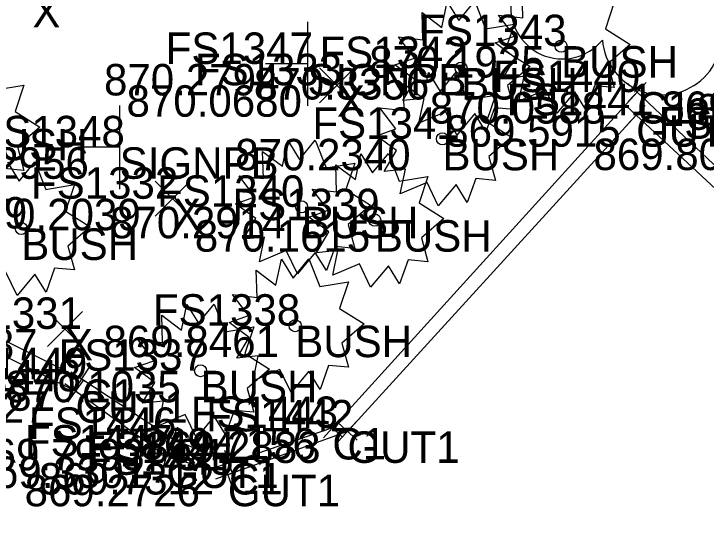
# Model space of a CAD drawing. Extents: x 1469677 to 1493262, y 375219 to 389293.
# Drawn here: x 1479616.4 to 1479642.82, y 379845.41 to 379864.79 of the extents above; entities that cross this region are included whole.
import ezdxf

# ---------------------------------------------------------------- set-up
doc = ezdxf.new("R2010")
doc.units = 0
for name, color, linetype in [('DV_X_Text', 7, 'Continuous'), ('GK_Visualization', 7, 'Continuous'), ('PNTELEV', 7, 'Continuous'), ('RD_P_Text', 7, 'Continuous'), ('RW_P_Const_Limits', 7, 'Continuous'), ('RW_P_Esmt_SW', 7, 'Continuous'), ('RW_P_Esmt_U', 7, 'Continuous'), ('rw_x_right_of_way', 7, 'Continuous')]:
    doc.layers.add(name, color=color, linetype=linetype)

msp = doc.modelspace()

# ---------------------------------------------------------------- linework, layer by layer
at = {"layer": 'PNTELEV'}
for p, q in [((1479640.555, 379861.465), (1479639.827, 379862.152)), ((1479639.848, 379861.445), (1479640.534, 379862.172)), ((1479640.191, 379861.809), (1479640.191, 379861.809)), ((1479640.518, 379860.586), (1479639.784, 379861.266)), ((1479639.811, 379860.559), (1479640.491, 379861.292)), ((1479640.151, 379860.926), (1479640.151, 379860.926)), ((1479619.414, 379850.583), (1479618.578, 379851.131)), ((1479618.722, 379850.439), (1479619.27, 379851.275)), ((1479618.996, 379850.857), (1479618.996, 379850.857)), ((1479619.163, 379850.107), (1479618.351, 379850.689)), ((1479618.466, 379849.991), (1479619.048, 379850.804)), ((1479618.757, 379850.398), (1479618.757, 379850.398)), ((1479628.928, 379848.664), (1479628.188, 379849.336)), ((1479628.894, 379849.37), (1479628.222, 379848.63)), ((1479622.263, 379848.125), (1479622.657, 379849.045)), ((1479629.503, 379848.532), (1479628.765, 379849.206)), ((1479629.471, 379849.238), (1479628.797, 379848.5)), ((1479622.92, 379848.388), (1479622, 379848.781)), ((1479628.558, 379849), (1479628.558, 379849)), ((1479629.134, 379848.869), (1479629.134, 379848.869)), ((1479622.46, 379848.585), (1479622.46, 379848.585)), ((1479622.086, 379847.432), (1479622.37, 379848.391)), ((1479622.707, 379847.769), (1479621.749, 379848.054)), ((1479624.774, 379847.19), (1479624.454, 379848.137)), ((1479622.228, 379847.911), (1479622.228, 379847.911)), ((1479625.088, 379847.824), (1479624.14, 379847.503)), ((1479624.741, 379846.745), (1479624.401, 379847.685)), ((1479624.614, 379847.664), (1479624.614, 379847.664)), ((1479625.041, 379847.386), (1479624.101, 379847.045)), ((1479624.571, 379847.215), (1479624.571, 379847.215))]:
    msp.add_line(p, q, dxfattribs=at)
at = {"layer": 'RD_P_Text'}
for points in [[(1479752.341, 379756.82), (1479734.895, 379773.493), (1479717.229, 379789.662), (1479699.298, 379806.402), (1479688.16, 379794.934), (1479685.526, 379793.897), (1479682.733, 379795.157), (1479681.263, 379797.549), (1479682.493, 379800.746), (1479693.462, 379811.911), (1479675.554, 379828.75), (1479655.832, 379847.057), (1479640.191, 379861.809), (1479628.558, 379849), (1479624.614, 379847.664), (1479622.46, 379848.585), (1479618.996, 379850.857), (1479611.825, 379854.437), (1479601.319, 379856.892), (1479590.521, 379858.039)], [(1479751.933, 379756.629), (1479734.447, 379772.976), (1479716.701, 379789.463), (1479699.4, 379805.742), (1479688.561, 379794.786), (1479685.717, 379793.294), (1479682.291, 379794.8), (1479680.73, 379797.254), (1479682.169, 379801.19), (1479692.652, 379811.907), (1479675.183, 379828.391), (1479655.51, 379846.682), (1479640.151, 379860.926), (1479629.134, 379848.869), (1479624.571, 379847.215), (1479622.228, 379847.911), (1479618.757, 379850.398), (1479611.519, 379853.97), (1479601.347, 379856.369), (1479590.364, 379857.442)]]:
    msp.add_lwpolyline(points, dxfattribs=at)
at = {"layer": 'RW_P_Const_Limits'}
for points in [[(1479639.314, 379865.233), (1479638.975, 379864.222), (1479639.92, 379863.627), (1479639.064, 379862.892), (1479639.314, 379861.978), (1479638.56, 379862.047), (1479638.235, 379861.133), (1479637.807, 379861.825), (1479637.129, 379861.008), (1479636.7, 379861.895), (1479635.68, 379861.465), (1479635.872, 379862.407), (1479635.06, 379862.323), (1479635.534, 379863.113), (1479634.765, 379863.682), (1479635.504, 379863.945), (1479634.897, 379864.748), (1479635.829, 379864.638), (1479635.799, 379865.677)], [(1479633.385, 379864.535), (1479633.99, 379865.27), (1479634.405, 379864.217), (1479635.497, 379864.397), (1479635.158, 379863.385), (1479636.103, 379862.79), (1479635.247, 379862.055), (1479635.497, 379861.142), (1479634.743, 379861.21), (1479634.418, 379860.297), (1479633.99, 379860.988), (1479633.312, 379860.172), (1479632.883, 379861.058), (1479631.863, 379860.628), (1479632.055, 379861.57), (1479631.243, 379861.487), (1479631.717, 379862.277), (1479630.948, 379862.845), (1479631.687, 379863.108), (1479631.08, 379863.912), (1479632.012, 379863.802), (1479631.982, 379864.84), (1479632.735, 379864.272), (1479632.942, 379865.257), (1479633.385, 379864.535)], [(1479632.673, 379861.835), (1479633.278, 379862.57), (1479633.693, 379861.517), (1479634.785, 379861.697), (1479634.446, 379860.685), (1479635.391, 379860.09), (1479634.535, 379859.355), (1479634.785, 379858.442), (1479634.031, 379858.51), (1479633.706, 379857.597), (1479633.278, 379858.288), (1479632.6, 379857.472), (1479632.171, 379858.358), (1479631.151, 379857.928), (1479631.343, 379858.87), (1479630.531, 379858.787), (1479631.005, 379859.577), (1479630.236, 379860.145), (1479630.975, 379860.408), (1479630.368, 379861.212), (1479631.3, 379861.102), (1479631.27, 379862.14), (1479632.023, 379861.572), (1479632.23, 379862.557), (1479632.673, 379861.835)], [(1479615.694, 379861.896), (1479616.786, 379862.076), (1479616.447, 379861.065), (1479617.392, 379860.47), (1479616.536, 379859.735), (1479616.786, 379858.821), (1479616.032, 379858.89)], [(1479627.301, 379859.244), (1479627.906, 379859.979), (1479628.321, 379858.925), (1479629.413, 379859.105), (1479629.074, 379858.094), (1479630.019, 379857.499), (1479629.163, 379856.764), (1479629.413, 379855.85), (1479628.659, 379855.919), (1479628.334, 379855.005), (1479627.906, 379855.697), (1479627.228, 379854.88), (1479626.799, 379855.767), (1479625.779, 379855.337), (1479625.971, 379856.279), (1479625.159, 379856.195), (1479625.633, 379856.985), (1479624.864, 379857.554), (1479625.603, 379857.817), (1479624.996, 379858.62), (1479625.928, 379858.51), (1479625.898, 379859.549), (1479626.651, 379858.98), (1479626.858, 379859.965), (1479627.301, 379859.244)], [(1479630.092, 379858.734), (1479630.697, 379859.469), (1479631.112, 379858.415), (1479632.204, 379858.595), (1479631.865, 379857.584), (1479632.81, 379856.989), (1479631.954, 379856.254), (1479632.204, 379855.34), (1479631.45, 379855.409), (1479631.125, 379854.495), (1479630.697, 379855.187), (1479630.019, 379854.37), (1479629.59, 379855.257), (1479628.57, 379854.827), (1479628.762, 379855.769), (1479627.95, 379855.685), (1479628.424, 379856.475), (1479627.655, 379857.044), (1479628.394, 379857.307), (1479627.787, 379858.11), (1479628.719, 379858), (1479628.689, 379859.039), (1479629.442, 379858.47), (1479629.649, 379859.455), (1479630.092, 379858.734)], [(1479616.602, 379858.418), (1479617.207, 379859.153), (1479617.622, 379858.1), (1479618.714, 379858.28), (1479618.375, 379857.268), (1479619.32, 379856.673), (1479618.464, 379855.938), (1479618.714, 379855.025), (1479617.96, 379855.093), (1479617.635, 379854.18), (1479617.207, 379854.871), (1479616.529, 379854.055), (1479616.1, 379854.941)], [(1479616.159, 379859.14), (1479616.602, 379858.418)], [(1479627.056, 379854.711), (1479627.661, 379855.446), (1479628.076, 379854.393), (1479629.168, 379854.573), (1479628.829, 379853.561), (1479629.774, 379852.966), (1479628.918, 379852.231), (1479629.168, 379851.318), (1479628.414, 379851.386), (1479628.089, 379850.473), (1479627.661, 379851.164), (1479626.983, 379850.348), (1479626.554, 379851.234), (1479625.534, 379850.804), (1479625.726, 379851.746), (1479624.914, 379851.663), (1479625.388, 379852.453), (1479624.619, 379853.021), (1479625.358, 379853.284), (1479624.751, 379854.088), (1479625.683, 379853.978), (1479625.653, 379855.016), (1479626.406, 379854.448), (1479626.613, 379855.433), (1479627.056, 379854.711)], [(1479623.447, 379852.992), (1479624.052, 379853.727), (1479624.467, 379852.673), (1479625.559, 379852.853), (1479625.22, 379851.842), (1479626.165, 379851.247), (1479625.309, 379850.512), (1479625.559, 379849.598), (1479624.805, 379849.667), (1479624.48, 379848.753), (1479624.052, 379849.445), (1479623.374, 379848.628), (1479622.945, 379849.515), (1479621.925, 379849.085), (1479622.117, 379850.027), (1479621.305, 379849.943), (1479621.779, 379850.733), (1479621.01, 379851.302), (1479621.749, 379851.565), (1479621.142, 379852.368), (1479622.074, 379852.258), (1479622.044, 379853.297), (1479622.797, 379852.728), (1479623.004, 379853.713), (1479623.447, 379852.992)]]:
    msp.add_lwpolyline(points, dxfattribs=at)
for centre in [(1479637.286, 379863.562), (1479633.469, 379862.725), (1479632.757, 379860.026), (1479627.385, 379857.434), (1479630.176, 379856.924), (1479616.686, 379856.608), (1479627.14, 379852.902), (1479623.531, 379851.182)]:
    msp.add_circle(centre, 0.23, dxfattribs=at)
for centre, radius, start, end in [((1479637.338, 379865.047), 1.974, 96.1722, 320.5737), ((1479641.137, 379863.99), 2.284, 184.9476, 19.4572)]:
    msp.add_arc(centre, radius, start, end, dxfattribs=at)
at = {"layer": 'RW_P_Esmt_U'}
for p, q in [((1479628.067, 379861.403), (1479629.401, 379862.738)), ((1479628.067, 379862.738), (1479629.401, 379861.403)), ((1479621.802, 379857.075), (1479623.136, 379858.41)), ((1479621.802, 379858.41), (1479623.136, 379857.075)), ((1479617.687, 379852.111), (1479619.021, 379853.446)), ((1479617.687, 379853.446), (1479619.021, 379852.111))]:
    msp.add_line(p, q, dxfattribs=at)
at = {"layer": 'rw_x_right_of_way'}
for p, q in [((1479627.61, 379864.482), (1479627.61, 379861.282)), ((1479627.61, 379862.882), (1479626.01, 379862.882)), ((1479620.441, 379861.303), (1479620.441, 379858.103)), ((1479620.441, 379859.703), (1479618.841, 379859.703))]:
    msp.add_line(p, q, dxfattribs=at)

# ---------------------------------------------------------------- texts
at = {"layer": 'DV_X_Text'}
for s, p in [('870.1925', (1479629.965, 379862.362)), ('870.2794', (1479619.844, 379861.682)), ('870.3356', (1479625.562, 379861.525)), ('870.0680', (1479620.703, 379860.87)), ('870.0588', (1479632.273, 379860.609)), ('869.3799', (1479641.115, 379860.633)), ('869.3199', (1479642.46, 379860.539)), ('869.3829', (1479642.085, 379860.369)), ('869.5915', (1479632.867, 379859.726)), ('870.2340', (1479624.85, 379858.825)), ('869.8098', (1479638.522, 379858.835)), ('870.2956', (1479612.571, 379858.503)), ('870.2039', (1479614.551, 379856.542)), ('870.2914', (1479620.074, 379856.234)), ('870.1615', (1479623.309, 379855.724)), ('869.7687', (1479610.616, 379851.579)), ('869.8461', (1479619.826, 379851.701)), ('870.1035', (1479616.078, 379849.982)), ('869.8287', (1479611.277, 379849.657)), ('869.3327', (1479611, 379849.198)), ('869.7156', (1479621.236, 379847.8)), ('869.2883', (1479621.415, 379847.669)), ('869.7993', (1479614.703, 379847.385)), ('869.3301', (1479614.79, 379846.711)), ('869.7312', (1479617.358, 379846.464)), ('869.2726', (1479616.814, 379846.015))]:
    msp.add_text(s, height=1.2, dxfattribs=at).set_placement(p)
at = {"layer": 'GK_Visualization'}
for s, p in [('X', (1479617.109, 379864.273)), ('BUSH', (1479637.287, 379862.362)), ('SIGNPB', (1479627.61, 379861.682)), ('BUSH', (1479633.47, 379861.525)), ('X', (1479628.734, 379860.87)), ('C1', (1479640.191, 379860.609)), ('GUT1', (1479640.151, 379859.726)), ('BUSH', (1479614.759, 379859.205)), ('BUSH', (1479632.758, 379858.825)), ('SIGNPB', (1479620.441, 379858.503)), ('X', (1479622.469, 379856.542)), ('BUSH', (1479627.386, 379856.234)), ('BUSH', (1479630.177, 379855.724)), ('BUSH', (1479616.687, 379855.408)), ('X', (1479618.354, 379851.579)), ('BUSH', (1479627.141, 379851.701)), ('BUSH', (1479623.532, 379849.982)), ('C1', (1479618.996, 379849.657)), ('GUT1', (1479618.757, 379849.198)), ('C1', (1479628.558, 379847.8)), ('GUT1', (1479629.134, 379847.669)), ('C1', (1479622.46, 379847.385)), ('GUT1', (1479622.228, 379846.711)), ('C1', (1479624.614, 379846.464)), ('GUT1', (1479624.571, 379846.015))]:
    msp.add_text(s, height=1.2, dxfattribs=at).set_placement(p)
at = {"layer": 'RW_P_Esmt_SW'}
for s, p in [('FS1343', (1479631.874, 379863.562)), ('FS1347', (1479622.197, 379862.882)), ('FS1342', (1479628.066, 379862.725)), ('FS1333', (1479623.311, 379862.07)), ('FS1440', (1479634.683, 379861.809)), ('FS1441', (1479635.199, 379860.926)), ('FS1341', (1479627.796, 379860.025)), ('FS1352', (1479641.008, 379860.035)), ('FS1348', (1479615.018, 379859.703)), ('FS1332', (1479617.056, 379857.742)), ('FS1340', (1479621.869, 379857.434)), ('FS1339', (1479624.745, 379856.924)), ('FS1329', (1479611.293, 379856.608)), ('FS1338', (1479621.709, 379852.901)), ('FS1331', (1479613.383, 379852.779)), ('FS1337', (1479618.109, 379851.182)), ('FS1449', (1479613.583, 379850.857)), ('FS1448', (1479613.344, 379850.398)), ('FS1443', (1479623.154, 379849)), ('FS1442', (1479623.74, 379848.869)), ('FS1446', (1479616.981, 379848.585)), ('FS1447', (1479616.824, 379847.911)), ('FS1444', (1479619.22, 379847.664)), ('FS1445', (1479619.167, 379847.215))]:
    msp.add_text(s, height=1.2, dxfattribs=at).set_placement(p)

doc.saveas('drawing.dxf')
